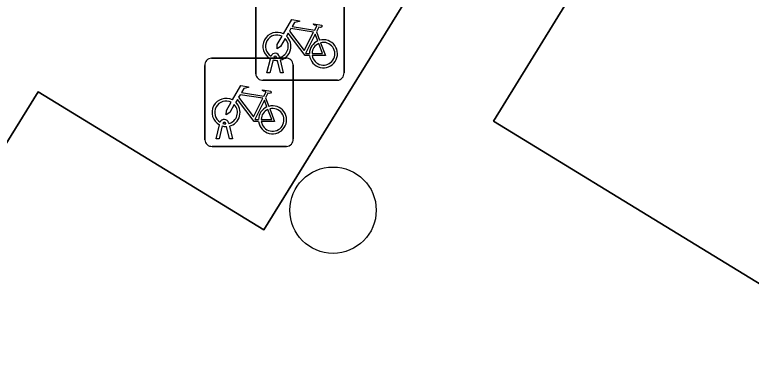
# Model space of a CAD drawing. Extents: x 162803 to 163818, y 381639 to 382475.
# Drawn here: x 163036.22 to 163044.56, y 381850.95 to 381854.91 of the extents above; entities that cross this region are included whole.
import ezdxf

# ---------------------------------------------------------------- set-up
doc = ezdxf.new("R2010")
doc.units = 0
for name, color, linetype in [('IMGEO_Boom', 7, 'Continuous'), ('IMGEO_Erf', 7, 'Continuous'), ('IMGEO_Fietsenrek', 7, 'Continuous'), ('IMGEO_Parkeervlak_open', 7, 'Continuous'), ('IMGEO_Voetpad_gesloten', 7, 'Continuous')]:
    doc.layers.add(name, color=color, linetype=linetype)

msp = doc.modelspace()

# ---------------------------------------------------------------- linework, layer by layer
at = {"layer": 'IMGEO_Boom'}
msp.add_circle((163039.821, 381852.695), 0.4892, dxfattribs=at)
at = {"layer": 'IMGEO_Erf'}
msp.add_lwpolyline([(163046.176, 381850.915), (163046.085, 381850.982), (163041.637, 381853.704), (163044.092, 381857.691), (163042.746, 381858.478), (163039.038, 381852.472), (163036.484, 381854.035), (163034.089, 381850.167), (163041.446, 381843.73), (163041.477, 381843.702), (163041.512, 381843.679)], dxfattribs=at)
at = {"layer": 'IMGEO_Fietsenrek'}
for p, q in [((163038.9465, 381854.2419), (163038.9465, 381855.0828)), ((163038.9465, 381855.0828), (163038.9465, 381854.2419)), ((163039.9455, 381855.0921), (163039.9455, 381854.2512)), ((163039.9455, 381854.2512), (163039.9455, 381855.0921)), ((163039.6332, 381854.7162), (163039.6695, 381854.621)), ((163038.4449, 381854.4175), (163039.2858, 381854.4175)), ((163039.2858, 381854.4175), (163038.4449, 381854.4175)), ((163039.0735, 381854.2513), (163039.1118, 381854.4113)), ((163039.1422, 381854.3991), (163039.1069, 381854.2513)), ((163039.1839, 381854.4229), (163039.1829, 381854.4272)), ((163039.225, 381854.2513), (163039.1911, 381854.393)), ((163039.2146, 381854.4344), (163039.2164, 381854.4265)), ((163039.2234, 381854.3973), (163039.2584, 381854.2513)), ((163038.3705, 381853.4929), (163038.3705, 381854.3338)), ((163038.3705, 381854.3338), (163038.3705, 381853.4929)), ((163039.3695, 381854.3431), (163039.3695, 381853.5022)), ((163039.3695, 381853.5022), (163039.3695, 381854.3431)), ((163039.1069, 381854.2513), (163039.0735, 381854.2513)), ((163039.2584, 381854.2513), (163039.225, 381854.2513)), ((163039.8711, 381854.1675), (163039.0302, 381854.1675)), ((163039.0302, 381854.1675), (163039.8711, 381854.1675)), ((163039.0572, 381853.9672), (163039.0935, 381853.872)), ((163038.4975, 381853.5023), (163038.5358, 381853.6623)), ((163038.5662, 381853.6501), (163038.5309, 381853.5023)), ((163038.6079, 381853.6739), (163038.6069, 381853.6782)), ((163038.649, 381853.5023), (163038.6151, 381853.644)), ((163038.6386, 381853.6854), (163038.6404, 381853.6775)), ((163038.6474, 381853.6483), (163038.6824, 381853.5023)), ((163038.5309, 381853.5023), (163038.4975, 381853.5023)), ((163038.6824, 381853.5023), (163038.649, 381853.5023)), ((163039.2951, 381853.4185), (163038.4542, 381853.4185)), ((163038.4542, 381853.4185), (163039.2951, 381853.4185))]:
    msp.add_line(p, q, dxfattribs=at)
for points in [[(163039.2591, 381854.6932), (163039.3538, 381854.8567), (163039.44, 381854.8429), (163039.4417, 381854.8342), (163039.3856, 381854.8233), (163039.3594, 381854.778), (163039.6146, 381854.7372)], [(163039.6146, 381854.7372), (163039.6396, 381854.786), (163039.6345, 381854.79), (163039.6113, 381854.7937), (163039.5986, 381854.8012), (163039.5976, 381854.8043), (163039.5998, 381854.8089), (163039.6946, 381854.7938), (163039.6969, 381854.7835), (163039.6875, 381854.7711), (163039.6751, 381854.7647), (163039.6606, 381854.7709), (163039.6332, 381854.7162)], [(163039.6017, 381854.712), (163039.3449, 381854.753), (163039.3282, 381854.7242), (163039.4952, 381854.5039), (163039.6017, 381854.712)], [(163039.2798, 381854.6407), (163039.2282, 381854.5515), (163039.1883, 381854.5255), (163039.1895, 381854.573), (163039.244, 381854.6672)], [(163039.5548, 381854.4485), (163039.5051, 381854.4486), (163039.3144, 381854.7003), (163039.2954, 381854.6675)], [(163039.6497, 381854.614), (163039.6204, 381854.6908), (163039.511, 381854.4727), (163039.5537, 381854.4726)], [(163039.5837, 381854.4725), (163039.7036, 381854.4723), (163039.6604, 381854.5859)], [(163039.6802, 381854.5928), (163039.7352, 381854.4482), (163039.5851, 381854.4485)], [(163038.6831, 381853.9442), (163038.7778, 381854.1077), (163038.864, 381854.0939), (163038.8657, 381854.0852), (163038.8096, 381854.0743), (163038.7834, 381854.029), (163039.0386, 381853.9882)], [(163039.0386, 381853.9882), (163039.0636, 381854.037), (163039.0585, 381854.041), (163039.0353, 381854.0447), (163039.0226, 381854.0522), (163039.0216, 381854.0553), (163039.0238, 381854.0599), (163039.1186, 381854.0448), (163039.1209, 381854.0345), (163039.1115, 381854.0221), (163039.0991, 381854.0157), (163039.0846, 381854.0219), (163039.0572, 381853.9672)], [(163039.0257, 381853.963), (163038.7689, 381854.004), (163038.7522, 381853.9752), (163038.9192, 381853.7549), (163039.0257, 381853.963)], [(163038.7038, 381853.8917), (163038.6522, 381853.8025), (163038.6123, 381853.7765), (163038.6135, 381853.824), (163038.668, 381853.9182)], [(163038.9788, 381853.6995), (163038.9291, 381853.6996), (163038.7384, 381853.9513), (163038.7194, 381853.9185)], [(163039.0737, 381853.865), (163039.0444, 381853.9418), (163038.935, 381853.7237), (163038.9777, 381853.7236)], [(163039.0077, 381853.7235), (163039.1276, 381853.7233), (163039.0844, 381853.8369)], [(163039.1042, 381853.8438), (163039.1592, 381853.6992), (163039.0091, 381853.6995)]]:
    msp.add_lwpolyline(points, dxfattribs=at)
for centre, radius, start, end in [((163039.1861, 381854.5519), 0.159, 62.67661, 242.13685), ((163039.1861, 381854.5519), 0.129, 63.31916, 238.90302), ((163039.1861, 381854.5519), 0.129, 283.60429, 43.43025), ((163039.1861, 381854.5519), 0.159, 283.5766, 46.60424), ((163039.7127, 381854.4679), 0.159, 113.3408, 178.32165), ((163039.7127, 381854.4679), 0.159, 187.0065, 105.77075), ((163039.7127, 381854.4679), 0.129, 113.92302, 177.95563), ((163039.7127, 381854.4679), 0.129, 188.67146, 104.58832), ((163039.1659, 381854.4233), 0.0499, 12.8025, 158.69338), ((163038.4482, 381854.3396), 0.0779, 92.4484, 184.28452), ((163038.4482, 381854.3396), 0.0779, 92.4484, 184.28452), ((163039.1861, 381854.5519), 0.159, 253.99666, 271.78671), ((163039.1659, 381854.4233), 0.0174, 12.8025, 163.45023), ((163039.1861, 381854.5519), 0.129, 253.41502, 269.02044), ((163039.2916, 381854.3398), 0.0779, 2.4484, 94.28452), ((163039.2916, 381854.3398), 0.0779, 2.4484, 94.28452), ((163039.0244, 381854.2452), 0.0779, 182.4484, 274.28452), ((163039.0244, 381854.2452), 0.0779, 182.4484, 274.28452), ((163039.8678, 381854.2454), 0.0779, 272.4484, 4.28452), ((163039.8678, 381854.2454), 0.0779, 272.4484, 4.28452), ((163038.6101, 381853.8029), 0.159, 62.67661, 242.13685), ((163038.6101, 381853.8029), 0.129, 63.31916, 238.90302), ((163038.6101, 381853.8029), 0.129, 283.60429, 43.43025), ((163038.6101, 381853.8029), 0.159, 283.5766, 46.60424), ((163039.1367, 381853.7189), 0.159, 113.3408, 178.32165), ((163039.1367, 381853.7189), 0.159, 187.0065, 105.77075), ((163039.1367, 381853.7189), 0.129, 113.92302, 177.95563), ((163039.1367, 381853.7189), 0.129, 188.67146, 104.58832), ((163038.5899, 381853.6743), 0.0499, 12.8025, 158.69338), ((163038.6101, 381853.8029), 0.159, 253.99666, 271.78671), ((163038.5899, 381853.6743), 0.0174, 12.8025, 163.45023), ((163038.6101, 381853.8029), 0.129, 253.41502, 269.02044), ((163038.4484, 381853.4962), 0.0779, 182.4484, 274.28452), ((163038.4484, 381853.4962), 0.0779, 182.4484, 274.28452), ((163039.2918, 381853.4964), 0.0779, 272.4484, 4.28452), ((163039.2918, 381853.4964), 0.0779, 272.4484, 4.28452)]:
    msp.add_arc(centre, radius, start, end, dxfattribs=at)
at = {"layer": 'IMGEO_Parkeervlak_open'}
msp.add_lwpolyline([(163052.152, 381860.804), (163047.687, 381863.531), (163044.092, 381857.691), (163041.637, 381853.704), (163046.085, 381850.982)], close=True, dxfattribs=at)
at = {"layer": 'IMGEO_Voetpad_gesloten'}
msp.add_lwpolyline([(163033.858, 381855.537), (163031.785, 381852.208), (163034.089, 381850.167), (163036.484, 381854.035), (163039.038, 381852.472), (163042.746, 381858.478), (163044.321, 381861.059), (163041.755, 381862.626), (163042.857, 381864.459), (163042.683, 381864.525), (163040.637, 381865.799), (163040.27, 381865.173), (163039.929, 381865.387)], close=True, dxfattribs=at)

doc.saveas('drawing.dxf')
